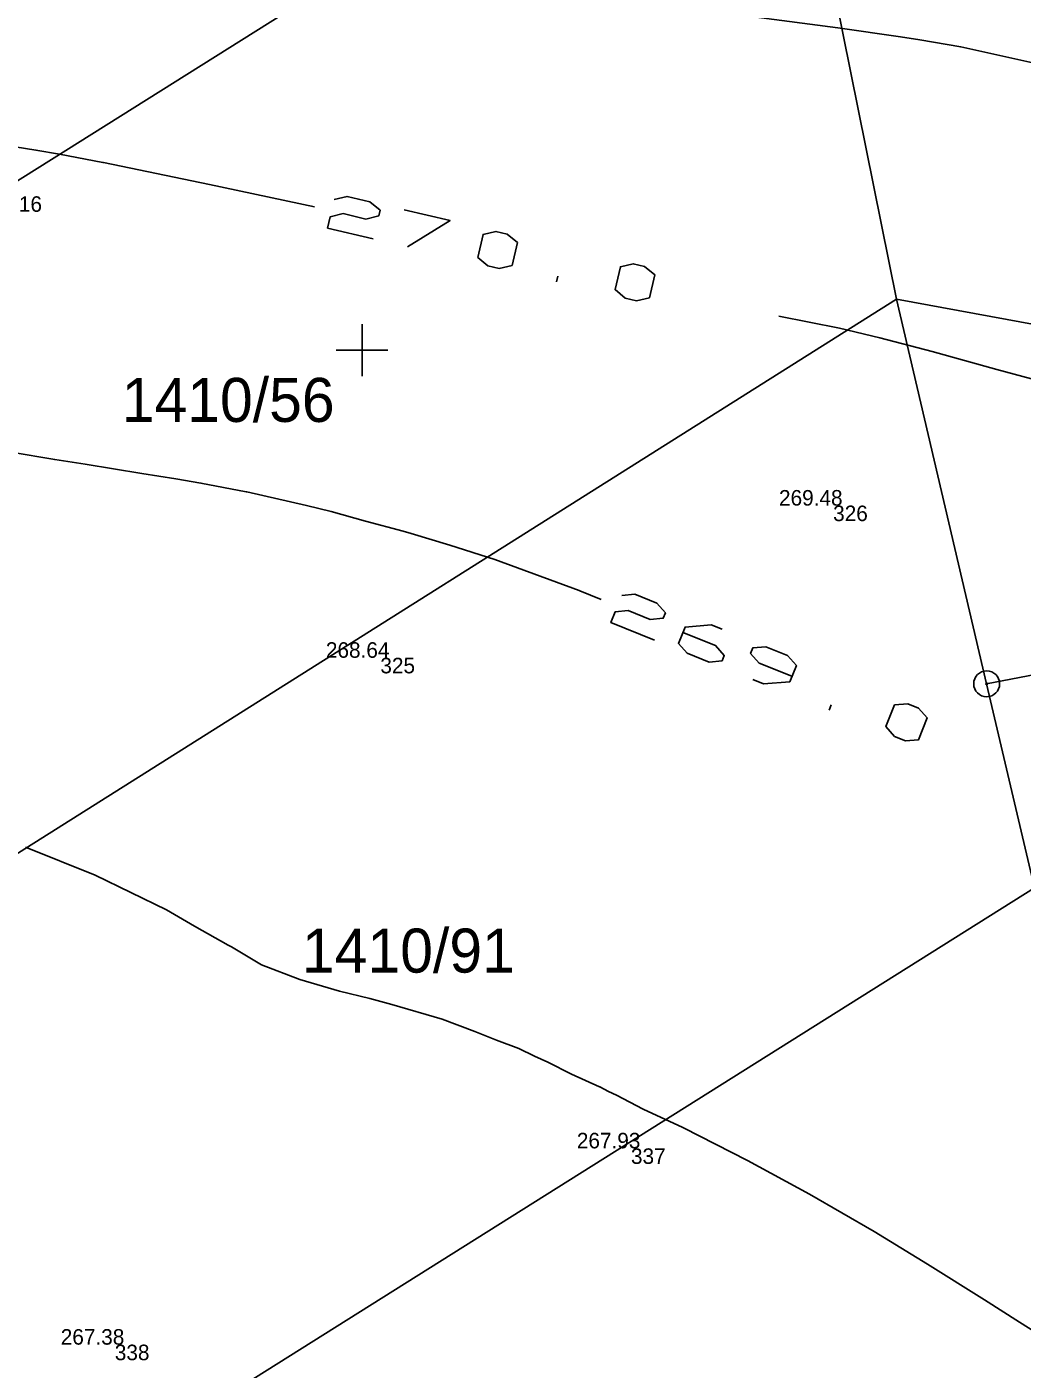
# Model space of a CAD drawing. Extents: x -771260 to -770828, y -1053564 to -1052811.
# Drawn here: x -771112.9 to -771074.5, y -1053239.3 to -1053187.5 of the extents above; entities that cross this region are included whole.
import ezdxf

# ---------------------------------------------------------------- set-up
doc = ezdxf.new("R2010")
doc.units = 0
for name, color, linetype in [('14_8_2023_krizky', 7, 'Continuous'), ('25_3_2019_krizky_JTSK', 7, 'Continuous'), ('25_3_2019_vrstevnice_interval_po_1m', 7, 'Continuous'), ('25_3_2019_zamereny_bod', 7, 'Continuous'), ('25_3_2019_zamereny_bod_cislo', 7, 'Continuous'), ('25_3_2019_zamereny_bod_vyska', 7, 'Continuous'), ('Default', 7, 'Continuous'), ('DKM_Hranice parcel', 7, 'Continuous'), ('DKM_Parcelní čísla', 7, 'Continuous'), ('DKM_Značky bodu BP', 7, 'Continuous')]:
    doc.layers.add(name, color=color, linetype=linetype)

# ---------------------------------------------------------------- blocks, each defined once
blk = doc.blocks.new('POINT_DISPLAY')
at = {"layer": 'Default'}
blk.add_line((0, 0), (0, 0), dxfattribs=at)
blk = doc.blocks.new('KRIZEK')
at = {"layer": '25_3_2019_krizky_JTSK'}
for p, q in [((0, 10), (0, -10)), ((-10, 0), (10, 0))]:
    blk.add_line(p, q, dxfattribs=at)

msp = doc.modelspace()

# ---------------------------------------------------------------- linework, layer by layer
at = {"layer": '25_3_2019_vrstevnice_interval_po_1m'}
for points in [[(-771084.873, -1053187.134), (-771081.634, -1053187.555), (-771079.221, -1053187.9), (-771078.474, -1053188.015), (-771076.89, -1053188.291), (-771076.889, -1053188.291), (-771073.064, -1053189.141)], [(-771081.634, -1053187.555), (-771081.634, -1053187.555)], [(-771079.221, -1053187.9), (-771079.221, -1053187.9)], [(-771078.474, -1053188.015), (-771078.474, -1053188.015)], [(-771076.89, -1053188.291), (-771076.89, -1053188.291)], [(-771113.785, -1053192.08), (-771112.586, -1053192.271), (-771111.673, -1053192.435), (-771110.009, -1053192.752), (-771109.974, -1053192.759), (-771105.89, -1053193.598), (-771101.84, -1053194.468)], [(-771112.586, -1053192.271), (-771112.586, -1053192.271)], [(-771111.673, -1053192.435), (-771111.673, -1053192.435)], [(-771110.009, -1053192.752), (-771110.009, -1053192.752)], [(-771105.89, -1053193.598), (-771105.89, -1053193.598)], [(-771101.073, -1053194.182), (-771100.579, -1053194.065), (-771099.696, -1053194.273), (-771099.306, -1053194.597), (-771099.357, -1053194.818), (-771099.851, -1053194.935), (-771100.735, -1053194.728), (-771101.229, -1053194.845), (-771101.332, -1053195.287), (-771099.565, -1053195.702)], [(-771098.37, -1053194.584), (-771096.603, -1053194.999), (-771098.24, -1053196.013)], [(-771095.147, -1053196.74), (-771095.537, -1053196.415), (-771095.329, -1053195.532), (-771094.835, -1053195.414), (-771094.393, -1053195.518), (-771094.004, -1053195.843), (-771094.211, -1053196.727), (-771094.705, -1053196.844), (-771095.147, -1053196.74)], [(-771089.845, -1053197.985), (-771090.235, -1053197.661), (-771090.027, -1053196.777), (-771089.533, -1053196.66), (-771089.091, -1053196.764), (-771088.701, -1053197.088), (-771088.909, -1053197.972), (-771089.403, -1053198.089), (-771089.845, -1053197.985)], [(-771092.496, -1053197.363), (-771092.444, -1053197.142)], [(-771083.907, -1053198.681), (-771083.907, -1053198.681)], [(-771083.907, -1053198.681), (-771081.573, -1053199.151), (-771080.014, -1053199.52), (-771080.013, -1053199.52), (-771077.995, -1053200.051), (-771075.498, -1053200.742), (-771072.488, -1053201.558)], [(-771081.573, -1053199.151), (-771081.573, -1053199.151)], [(-771080.014, -1053199.52), (-771080.014, -1053199.52)], [(-771077.995, -1053200.051), (-771077.995, -1053200.051)], [(-771075.498, -1053200.742), (-771075.498, -1053200.742)], [(-771113.542, -1053203.931), (-771111.865, -1053204.222), (-771110.689, -1053204.401), (-771108.502, -1053204.764), (-771107.193, -1053204.964), (-771106.221, -1053205.133), (-771104.475, -1053205.463), (-771104.449, -1053205.468), (-771102.139, -1053205.996), (-771101.191, -1053206.233), (-771099.869, -1053206.6), (-771098.418, -1053206.981), (-771098.105, -1053207.075), (-771096.615, -1053207.525), (-771094.876, -1053208.078), (-771091.625, -1053209.277), (-771091.599, -1053209.288), (-771090.775, -1053209.631)], [(-771111.865, -1053204.222), (-771111.865, -1053204.222)], [(-771110.689, -1053204.401), (-771110.689, -1053204.401)], [(-771108.502, -1053204.764), (-771108.502, -1053204.764)], [(-771107.193, -1053204.964), (-771107.193, -1053204.964)], [(-771106.221, -1053205.133), (-771106.221, -1053205.133)], [(-771104.449, -1053205.468), (-771104.449, -1053205.468)], [(-771102.139, -1053205.996), (-771102.139, -1053205.996)], [(-771101.191, -1053206.233), (-771101.191, -1053206.233)], [(-771099.869, -1053206.6), (-771099.869, -1053206.6)], [(-771098.418, -1053206.981), (-771098.418, -1053206.981)], [(-771096.615, -1053207.525), (-771096.615, -1053207.525)], [(-771094.876, -1053208.078), (-771094.876, -1053208.078)], [(-771091.625, -1053209.277), (-771091.625, -1053209.277)], [(-771089.974, -1053209.464), (-771089.468, -1053209.422), (-771088.626, -1053209.761), (-771088.289, -1053210.14), (-771088.374, -1053210.351), (-771088.879, -1053210.392), (-771089.722, -1053210.054), (-771090.227, -1053210.096), (-771090.396, -1053210.517), (-771088.712, -1053211.193)], [(-771087.616, -1053210.9), (-771086.352, -1053211.407), (-771086.016, -1053211.787), (-771086.1, -1053211.997), (-771086.606, -1053212.039), (-771087.448, -1053211.701), (-771087.785, -1053211.321), (-771087.531, -1053210.689), (-771086.52, -1053210.606), (-771086.099, -1053210.775)], [(-771084.921, -1053212.715), (-771084.5, -1053212.884), (-771083.488, -1053212.801), (-771083.235, -1053212.17), (-771083.571, -1053211.79), (-771084.414, -1053211.452), (-771084.92, -1053211.493), (-771085.004, -1053211.704), (-771084.667, -1053212.083), (-771083.404, -1053212.591)], [(-771081.973, -1053213.899), (-771081.888, -1053213.688)], [(-771079.446, -1053214.914), (-771079.782, -1053214.534), (-771079.444, -1053213.692), (-771078.938, -1053213.65), (-771078.517, -1053213.819), (-771078.181, -1053214.199), (-771078.519, -1053215.041), (-771079.025, -1053215.083), (-771079.446, -1053214.914)], [(-771112.991, -1053219.183), (-771110.297, -1053220.262), (-771107.543, -1053221.604), (-771106.462, -1053222.235), (-771105.167, -1053222.972), (-771105.043, -1053223.034), (-771103.877, -1053223.726), (-771103.875, -1053223.727), (-771102.4, -1053224.3), (-771100.875, -1053224.751), (-771099.698, -1053225.027), (-771098.854, -1053225.26), (-771096.908, -1053225.832), (-771095.644, -1053226.301), (-771094.805, -1053226.635), (-771093.951, -1053226.962), (-771093.346, -1053227.256), (-771092.83, -1053227.493), (-771091.913, -1053227.945), (-771090.836, -1053228.434), (-771090.815, -1053228.443), (-771090.493, -1053228.616), (-771090.182, -1053228.765), (-771089.144, -1053229.296), (-771089.143, -1053229.297), (-771087.614, -1053230.014), (-771087.592, -1053230.025), (-771085.124, -1053231.28), (-771082.729, -1053232.584), (-771080.231, -1053234.03), (-771078.17, -1053235.281), (-771075.972, -1053236.662), (-771074.618, -1053237.531), (-771073.786, -1053238.047)], [(-771110.297, -1053220.262), (-771110.297, -1053220.262)], [(-771107.543, -1053221.604), (-771107.543, -1053221.604)], [(-771106.462, -1053222.235), (-771106.462, -1053222.235)], [(-771105.167, -1053222.972), (-771105.167, -1053222.972)], [(-771105.043, -1053223.034), (-771105.043, -1053223.034)], [(-771103.877, -1053223.726), (-771103.877, -1053223.726)], [(-771102.4, -1053224.3), (-771102.4, -1053224.3)], [(-771100.875, -1053224.751), (-771100.875, -1053224.751)], [(-771099.698, -1053225.027), (-771099.698, -1053225.027)], [(-771098.854, -1053225.26), (-771098.854, -1053225.26)], [(-771096.908, -1053225.832), (-771096.908, -1053225.832)], [(-771095.644, -1053226.301), (-771095.644, -1053226.301)], [(-771094.805, -1053226.635), (-771094.805, -1053226.635)], [(-771093.951, -1053226.962), (-771093.951, -1053226.962)], [(-771093.346, -1053227.256), (-771093.346, -1053227.256)], [(-771092.83, -1053227.493), (-771092.83, -1053227.493)], [(-771091.913, -1053227.945), (-771091.913, -1053227.945)], [(-771090.815, -1053228.443), (-771090.815, -1053228.443)], [(-771090.493, -1053228.616), (-771090.493, -1053228.616)], [(-771090.182, -1053228.765), (-771090.182, -1053228.765)], [(-771089.144, -1053229.296), (-771089.144, -1053229.296)], [(-771087.614, -1053230.014), (-771087.614, -1053230.014)], [(-771085.124, -1053231.28), (-771085.124, -1053231.28)], [(-771082.729, -1053232.584), (-771082.729, -1053232.584)], [(-771080.231, -1053234.03), (-771080.231, -1053234.03)], [(-771078.17, -1053235.281), (-771078.17, -1053235.281)], [(-771075.972, -1053236.662), (-771075.972, -1053236.662)], [(-771074.618, -1053237.531), (-771074.618, -1053237.531)]]:
    msp.add_lwpolyline(points, dxfattribs=at)
at = {"layer": 'DKM_Hranice parcel'}
for p, q in [((-771135.3, -1053207.29), (-771084, -1053175.04)), ((-771079.37, -1053198.03), (-771084, -1053175.04)), ((-771123.59, -1053225.92), (-771079.37, -1053198.03)), ((-771079.37, -1053198.03), (-771038.03, -1053205.62)), ((-771075.89, -1053212.88), (-771079.37, -1053198.03)), ((-771038.03, -1053205.62), (-771075.89, -1053212.88)), ((-771074.04, -1053220.76), (-771075.89, -1053212.88)), ((-771074.04, -1053220.76), (-771111.89, -1053244.54))]:
    msp.add_line(p, q, dxfattribs=at)
at = {"layer": 'DKM_Značky bodu BP'}
for radius in [0.5, 0.0303]:
    msp.add_circle((-771075.89, -1053212.88), radius, dxfattribs=at)

# ---------------------------------------------------------------- block references
at = {"layer": '14_8_2023_krizky', "xscale": 0.1, "yscale": 0.10000000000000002}
msp.add_blockref('KRIZEK', (-771100, -1053200), dxfattribs=at)
at = {"layer": '25_3_2019_zamereny_bod', "xscale": 0.1, "yscale": 0.10000000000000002}
for p in [(-771081.816, -1053205.999), (-771099.293, -1053211.875), (-771089.62, -1053230.815), (-771109.544, -1053238.393)]:
    msp.add_blockref('POINT_DISPLAY', p, dxfattribs=at)

# ---------------------------------------------------------------- texts
at = {"layer": '25_3_2019_zamereny_bod_cislo'}
for s, p in [('316', (-771113.693, -1053194.658)), ('326', (-771081.816, -1053206.599)), ('325', (-771099.293, -1053212.475)), ('337', (-771089.62, -1053231.415)), ('338', (-771109.544, -1053238.993))]:
    msp.add_text(s, height=0.6, dxfattribs=at).set_placement(p)
at = {"layer": '25_3_2019_zamereny_bod_vyska'}
for s, p in [('269.48 ', (-771083.905, -1053205.999)), ('268.64 ', (-771101.396, -1053211.875)), ('267.93 ', (-771091.709, -1053230.815)), ('267.38 ', (-771111.63, -1053238.393))]:
    msp.add_text(s, height=0.6, dxfattribs=at).set_placement(p)
at = {"layer": 'DKM_Parcelní čísla'}
for s, p in [('1410/56', (-771109.276, -1053202.769)), ('1410/91', (-771102.32, -1053224.029))]:
    msp.add_text(s, height=1.7, dxfattribs=at).set_placement(p)

doc.saveas('drawing.dxf')
